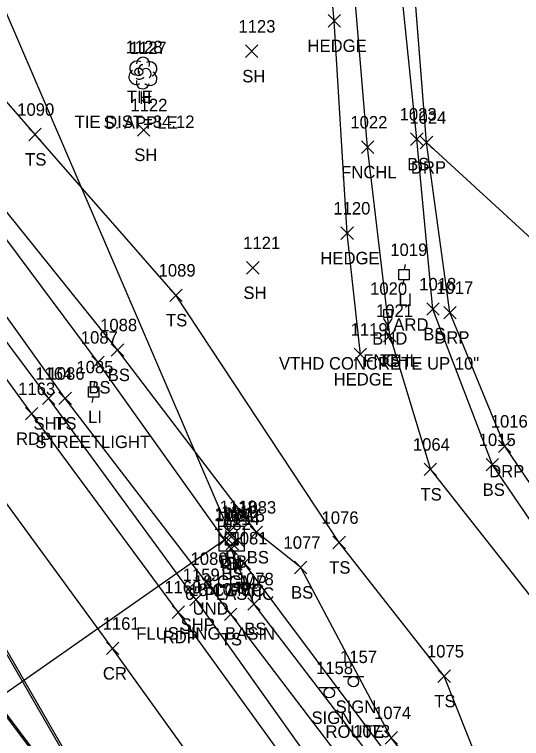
# Model space of a CAD drawing. Extents: x 1623612 to 1625808, y 621345 to 627748.
# Drawn here: x 1624833 to 1624914.5, y 626202.8 to 626319 of the extents above; entities that cross this region are included whole.
import ezdxf

# ---------------------------------------------------------------- set-up
doc = ezdxf.new("R2010")
doc.units = 0
for name, color, linetype in [('C_A', 7, 'Continuous'), ('C_C', 7, 'Continuous'), ('C_I', 7, 'Continuous'), ('CBP', 7, 'Continuous'), ('D_A', 7, 'Continuous'), ('D_C', 7, 'Continuous'), ('D_I', 7, 'Continuous'), ('D_TIC', 7, 'Continuous'), ('DCP', 7, 'Continuous'), ('DS', 7, 'Continuous'), ('L_A', 7, 'Continuous'), ('L_C', 7, 'Continuous'), ('L_I', 7, 'Continuous'), ('L_TIC', 7, 'Continuous'), ('LAHR', 7, 'Continuous'), ('LELB', 7, 'Continuous'), ('Level 18', 7, 'Continuous'), ('LFNC', 7, 'Continuous'), ('LSOGP', 7, 'Continuous'), ('LTD', 7, 'Continuous'), ('M_A', 7, 'Continuous'), ('M_C', 7, 'Continuous'), ('M_I', 7, 'Continuous'), ('P_A', 7, 'Continuous'), ('P_I', 7, 'Continuous'), ('P_TIC', 7, 'Continuous'), ('PET', 7, 'Continuous'), ('PRC', 7, 'Continuous'), ('PSP', 7, 'Continuous'), ('R_A', 7, 'Continuous'), ('R_I', 7, 'Continuous'), ('R_TIC', 7, 'Continuous'), ('RC', 7, 'Continuous'), ('RDP', 7, 'Continuous'), ('S_A', 7, 'Continuous'), ('S_C', 7, 'Continuous'), ('S_I', 7, 'Continuous'), ('SSGN', 7, 'Continuous'), ('U_A', 7, 'Continuous'), ('U_C', 7, 'Continuous'), ('U_I', 7, 'Continuous'), ('ULP', 7, 'Continuous')]:
    doc.layers.add(name, color=color, linetype=linetype)

msp = doc.modelspace()

# ---------------------------------------------------------------- linework, layer by layer
at = {"layer": 'CBP'}
for radius in [0.625, 0.0833]:
    msp.add_circle((1624853.01, 626309.8), radius, dxfattribs=at)
at = {"layer": 'D_TIC'}
for points in [[(1624866.56, 626234.99), (1624868.56, 626236.99)], [(1624868.56, 626234.99), (1624866.56, 626236.99)], [(1624865.81, 626233.67), (1624867.81, 626235.67)], [(1624867.81, 626233.67), (1624865.81, 626235.67)], [(1624866.86, 626234.19), (1624868.86, 626236.19)], [(1624868.86, 626234.19), (1624866.86, 626236.19)], [(1624867.86, 626233.6), (1624869.86, 626235.6)], [(1624869.86, 626233.6), (1624867.86, 626235.6)], [(1624867.03, 626233.06), (1624869.03, 626235.06)], [(1624869.03, 626233.06), (1624867.03, 626235.06)], [(1624868.94, 626229.95), (1624870.94, 626231.95)], [(1624870.94, 626229.95), (1624868.94, 626231.95)], [(1624863.18, 626226.67), (1624865.18, 626228.67)], [(1624865.18, 626226.67), (1624863.18, 626228.67)]]:
    msp.add_lwpolyline(points, dxfattribs=at)
at = {"layer": 'DCP'}
for points in [[(1624867.56, 626235.99), (1624809.7, 626370.43)], [(1624866.81, 626234.67), (1624784.58, 626177.18)], [(1624943.75, 626132.35), (1624869.94, 626230.95)]]:
    msp.add_lwpolyline(points, dxfattribs=at)
at = {"layer": 'DS'}
for p, q in [((1624865.93, 626236.86), (1624869.93, 626236.86)), ((1624865.93, 626232.86), (1624865.93, 626236.86)), ((1624869.93, 626236.86), (1624869.93, 626232.86)), ((1624866.93, 626233.86), (1624866.93, 626235.86)), ((1624866.93, 626235.86), (1624868.93, 626235.86)), ((1624868.93, 626235.86), (1624868.93, 626233.86)), ((1624867.93, 626234.87), (1624867.93, 626234.87)), ((1624867.93, 626234.87), (1624867.93, 626234.87)), ((1624868.93, 626233.86), (1624866.93, 626233.86)), ((1624869.93, 626232.86), (1624865.93, 626232.86))]:
    msp.add_line(p, q, dxfattribs=at)
at = {"layer": 'L_TIC'}
for points in [[(1624883.4, 626317), (1624885.4, 626319)], [(1624885.4, 626317), (1624883.4, 626319)], [(1624870.14, 626312.12), (1624872.14, 626314.12)], [(1624872.14, 626312.12), (1624870.14, 626314.12)], [(1624835.34, 626298.76), (1624837.34, 626300.76)], [(1624837.34, 626298.76), (1624835.34, 626300.76)], [(1624852.79, 626299.49), (1624854.79, 626301.49)], [(1624854.79, 626299.49), (1624852.79, 626301.49)], [(1624896.67, 626298), (1624898.67, 626300)], [(1624898.67, 626298), (1624896.67, 626300)], [(1624888.76, 626296.72), (1624890.76, 626298.72)], [(1624890.76, 626296.72), (1624888.76, 626298.72)], [(1624885.47, 626282.91), (1624887.47, 626284.91)], [(1624887.47, 626282.91), (1624885.47, 626284.91)], [(1624870.33, 626277.35), (1624872.33, 626279.35)], [(1624872.33, 626277.35), (1624870.33, 626279.35)], [(1624857.97, 626272.95), (1624859.97, 626274.95)], [(1624859.97, 626272.95), (1624857.97, 626274.95)], [(1624899.25, 626270.73), (1624901.25, 626272.73)], [(1624901.25, 626270.73), (1624899.25, 626272.73)], [(1624892.32, 626266.47), (1624894.32, 626268.47)], [(1624894.32, 626266.47), (1624892.32, 626268.47)], [(1624892.32, 626266.47), (1624894.32, 626268.47)], [(1624894.32, 626266.47), (1624892.32, 626268.47)], [(1624848.58, 626264.17), (1624850.58, 626266.17)], [(1624850.58, 626264.17), (1624848.58, 626266.17)], [(1624887.6, 626263.46), (1624889.6, 626265.46)], [(1624889.6, 626263.46), (1624887.6, 626265.46)], [(1624845.47, 626262.18), (1624847.47, 626264.18)], [(1624847.47, 626262.18), (1624845.47, 626264.18)], [(1624840.18, 626256.39), (1624842.18, 626258.39)], [(1624842.18, 626256.39), (1624840.18, 626258.39)], [(1624908.8, 626245.75), (1624910.8, 626247.75)], [(1624910.8, 626245.75), (1624908.8, 626247.75)], [(1624898.85, 626245), (1624900.85, 626247)], [(1624900.85, 626245), (1624898.85, 626247)], [(1624870.9, 626234.9), (1624872.9, 626236.9)], [(1624872.9, 626234.9), (1624870.9, 626236.9)], [(1624884.19, 626233.26), (1624886.19, 626235.26)], [(1624886.19, 626233.26), (1624884.19, 626235.26)], [(1624866.84, 626232.26), (1624868.84, 626234.26)], [(1624868.84, 626232.26), (1624866.84, 626234.26)], [(1624878.02, 626229.26), (1624880.02, 626231.26)], [(1624880.02, 626229.26), (1624878.02, 626231.26)], [(1624870.51, 626223.4), (1624872.51, 626225.4)], [(1624872.51, 626223.4), (1624870.51, 626225.4)], [(1624866.77, 626221.75), (1624868.77, 626223.75)], [(1624868.77, 626221.75), (1624866.77, 626223.75)], [(1624901.06, 626211.81), (1624903.06, 626213.81)], [(1624903.06, 626211.81), (1624901.06, 626213.81)], [(1624892.57, 626201.92), (1624894.57, 626203.92)], [(1624894.57, 626201.92), (1624892.57, 626203.92)]]:
    msp.add_lwpolyline(points, dxfattribs=at)
at = {"layer": 'LAHR'}
msp.add_lwpolyline([(1624888.6, 626264.46), (1624886.47, 626283.91), (1624884.4, 626318), (1624877.94, 626389.03), (1624874.95, 626436.85), (1624884.64, 626482.69), (1624894.55, 626521.87), (1624901.24, 626555.63), (1624907.43, 626585.27), (1624915.15, 626595.65)], dxfattribs=at)
at = {"layer": 'LELB'}
for points in [[(1624930.36, 626216.54), (1624909.8, 626246.75), (1624900.25, 626271.73), (1624897.67, 626299), (1624894.46, 626330.29), (1624896.01, 626361.65), (1624893.71, 626395.96), (1624887.22, 626435.38), (1624891.29, 626474.14), (1624901.44, 626518.13), (1624906.92, 626551.37), (1624915.5, 626586.71)], [(1624911.43, 626189.27), (1624902.06, 626212.81), (1624885.19, 626234.26), (1624858.97, 626273.95), (1624836.34, 626299.76), (1624822.3, 626315.86), (1624819.42, 626329.22), (1624818.84, 626346.9), (1624823.2, 626367.84), (1624837.39, 626387.21), (1624868.75, 626438.34), (1624881.95, 626485.16), (1624894.55, 626521.87)], [(1624893.32, 626267.47), (1624899.85, 626246), (1624919.14, 626221.55), (1624921.42, 626207.75), (1624918.78, 626195.3), (1624911.43, 626189.27), (1624897, 626188.52), (1624887.29, 626197.19), (1624867.77, 626222.75), (1624841.18, 626257.39), (1624818.28, 626289.34), (1624807.03, 626307.77), (1624797.68, 626332.34), (1624796.7, 626348.7), (1624803, 626375.22), (1624813.35, 626398.45)], [(1624895.77, 626192.86), (1624890.21, 626199.98), (1624871.51, 626224.4), (1624867.84, 626233.26), (1624846.47, 626263.18), (1624824.4, 626292.67), (1624812.6, 626310.73), (1624804.04, 626330.67), (1624804.08, 626348.11), (1624808.4, 626372.44), (1624810.6, 626380.38), (1624818.04, 626393.96)], [(1624895.77, 626192.86), (1624899.99, 626194.75), (1624893.57, 626202.92), (1624879.02, 626230.26), (1624871.9, 626235.9), (1624849.58, 626265.17), (1624826.38, 626294.02), (1624815.1, 626311.76), (1624809.02, 626330.07), (1624810.37, 626347.42), (1624813.34, 626370.9), (1624815.3, 626378.44), (1624822.97, 626393.02)]]:
    msp.add_lwpolyline(points, dxfattribs=at)
at = {"layer": 'Level 18'}
msp.add_lwpolyline([(1624892.39, 626271.65), (1624893.64, 626271.65), (1624893.64, 626270.4), (1624892.39, 626270.4)], close=True, dxfattribs=at)
msp.add_circle((1624893.01, 626271.02), 0.0833, dxfattribs=at)
at = {"layer": 'LFNC'}
msp.add_lwpolyline([(1624893.32, 626267.47), (1624889.76, 626297.72), (1624887.08, 626329.77), (1624883.8, 626363.78), (1624880.81, 626399.96), (1624879.07, 626437.43), (1624887.16, 626474.96), (1624897.2, 626519.47), (1624905.01, 626552.27), (1624913.73, 626587.54), (1624932.36, 626610.46), (1624957.61, 626640.19), (1624978.31, 626663.2), (1624998.02, 626685.58), (1625017.22, 626707.44), (1625030.86, 626723.4), (1625050.01, 626745.66), (1625064.04, 626761.73)], dxfattribs=at)
at = {"layer": 'LSOGP'}
msp.add_lwpolyline([(1625027.59, 626097.53), (1625025.64, 626131.89), (1625022.07, 626137.23), (1624985.29, 626166.46), (1624965.34, 626200.6), (1624955.71, 626246.69), (1624899.22, 626298.47), (1624898.58, 626306.69), (1624897.94, 626314.9), (1624897.3, 626323.11), (1624896.66, 626331.32), (1624897.41, 626338.88), (1624901.3, 626358.13), (1624900.33, 626382.05)], dxfattribs=at)
at = {"layer": 'LTD'}
msp.add_line((1624853.65, 626309.67), (1624853.65, 626309.67), dxfattribs=at)
msp.add_line((1624853.65, 626309.67), (1624853.65, 626309.67), dxfattribs=at)
msp.add_arc((1624853.7, 626311.1), 1.05, 335.5272, 180.9563, dxfattribs=at)
for centre, major_axis, ratio, start_param, end_param in [((1624852.86, 626310.34), (1.21, -0.51), 0.895232, 1.570796, 4.712389), ((1624854.69, 626310.25), (-1.14, -0.48), 0.949671, 1.570796, 4.712389), ((1624852.57, 626308.96), (0.58, -1.04), 0.959034, 3.141593, 6.283185), ((1624853.44, 626310.13), (-0.208, -0.792), 0.645439, 3.141593, 6.283185), ((1624854.15, 626309.5), (-0.5, 0.667), 0.989748, 3.141593, 6.283185), ((1624853.19, 626308.92), (-0.625, -0.083), 0.423636, 0, 3.141593), ((1624854.65, 626308.84), (-1.09, 0.79), 0.841452, 1.570796, 4.712389), ((1624853.65, 626308.17), (0.26, 1.06), 0.942809, 1.570796, 4.712389)]:
    msp.add_ellipse(centre, major_axis=major_axis, ratio=ratio, start_param=start_param, end_param=end_param, dxfattribs=at)
at = {"layer": 'P_TIC'}
for points in [[(1624837.55, 626256.39), (1624839.55, 626258.39)], [(1624839.55, 626256.39), (1624837.55, 626258.39)], [(1624834.81, 626253.93), (1624836.81, 626255.93)], [(1624836.81, 626253.93), (1624834.81, 626255.93)], [(1624861.2, 626224.08), (1624863.2, 626226.08)], [(1624863.2, 626224.08), (1624861.2, 626226.08)], [(1624858.36, 626222.09), (1624860.36, 626224.09)], [(1624860.36, 626222.09), (1624858.36, 626224.09)], [(1624847.81, 626216.26), (1624849.81, 626218.26)], [(1624849.81, 626216.26), (1624847.81, 626218.26)]]:
    msp.add_lwpolyline(points, dxfattribs=at)
at = {"layer": 'PET'}
for points in [[(1625223.77, 625705.98), (1625197.34, 625741.92), (1625177.42, 625768.95), (1625149.4, 625806.39), (1625126.15, 625837.91), (1625100.61, 625872.87), (1625078.39, 625904.23), (1625050.83, 625943.53), (1625026.61, 625979.68), (1625001.56, 626017.54), (1624975.55, 626056.33), (1624956.14, 626085.5), (1624926, 626129.47), (1624907.51, 626155.92), (1624881.56, 626192.36), (1624859.36, 626223.09), (1624835.81, 626254.93), (1624815.05, 626283.37), (1624795.69, 626312.41), (1624789.97, 626324.03), (1624786.26, 626337.17), (1624785.07, 626353.04), (1624787.66, 626371.25), (1624792.4, 626386.87)], [(1624780.29, 626288.24), (1624778.84, 626288.85), (1624777.35, 626287.89), (1624777.27, 626286.18), (1624794.86, 626257.05), (1624811.51, 626233.16), (1624840.74, 626194.28), (1624842.17, 626193.63), (1624843.46, 626194.78), (1624843.8, 626196.16), (1624827.79, 626223.84), (1624820.17, 626234.7)]]:
    msp.add_lwpolyline(points, dxfattribs=at)
at = {"layer": 'PRC'}
msp.add_lwpolyline([(1624871.94, 626185.07), (1624848.81, 626217.26), (1624826.06, 626248.24), (1624805.45, 626276.41), (1624784.32, 626304.36), (1624774.75, 626316.76)], dxfattribs=at)
at = {"layer": 'PSP'}
msp.add_lwpolyline([(1624958.59, 626087.14), (1624930.55, 626127.2), (1624910.01, 626157.66), (1624891.96, 626182.04), (1624884.02, 626194.42), (1624862.2, 626225.08), (1624838.55, 626257.39), (1624817.54, 626285.53), (1624798.44, 626313.23), (1624792.71, 626324.93), (1624789.75, 626337.19), (1624790.42, 626350.85), (1624794.65, 626368.04), (1624800.63, 626383.44)], dxfattribs=at)
at = {"layer": 'R_TIC'}
for points in [[(1624898.22, 626297.47), (1624900.22, 626299.47)], [(1624900.22, 626297.47), (1624898.22, 626299.47)], [(1624901.98, 626270.16), (1624903.98, 626272.16)], [(1624903.98, 626270.16), (1624901.98, 626272.16)], [(1624910.79, 626248.71), (1624912.79, 626250.71)], [(1624912.79, 626248.71), (1624910.79, 626250.71)]]:
    msp.add_lwpolyline(points, dxfattribs=at)
at = {"layer": 'RC'}
msp.add_lwpolyline([(1624779.98, 626287.94), (1624778.91, 626288.42), (1624777.64, 626287.54), (1624777.48, 626286.31), (1624794.99, 626257.28), (1624811.82, 626233.22), (1624840.95, 626194.4), (1624842.16, 626193.98), (1624843.39, 626194.82), (1624843.42, 626196.17), (1624827.53, 626223.68), (1624819.94, 626234.66)], dxfattribs=at)
at = {"layer": 'RDP'}
msp.add_lwpolyline([(1624891.96, 626182.04), (1624908.89, 626179.86), (1624915.52, 626183.01), (1624923.59, 626189.85), (1624931.19, 626196.63), (1624935.04, 626205.48), (1624932.89, 626218.65), (1624911.79, 626249.71), (1624902.98, 626271.16), (1624899.22, 626298.47), (1624896.66, 626331.32), (1624899.65, 626361.55), (1624901.01, 626402.55), (1624906.3, 626432.34), (1624914.05, 626465.59), (1624923.72, 626492.18)], dxfattribs=at)
at = {"layer": 'SSGN'}
for p, q in [((1624885.83, 626212.77), (1624889.17, 626212.77)), ((1624887.48, 626211.93), (1624887.48, 626211.93)), ((1624881.97, 626211), (1624885.3, 626211)), ((1624883.61, 626210.16), (1624883.61, 626210.16))]:
    msp.add_line(p, q, dxfattribs=at)
for centre in [(1624887.48, 626211.93), (1624883.61, 626210.16)]:
    msp.add_circle(centre, 0.833, dxfattribs=at)
at = {"layer": 'ULP'}
for p, q in [((1624895.78, 626278.91), (1624895.61, 626278.08)), ((1624894.78, 626276.41), (1624894.78, 626278.08)), ((1624894.78, 626278.08), (1624896.44, 626278.08)), ((1624896.44, 626278.08), (1624896.44, 626276.41)), ((1624896.44, 626276.41), (1624894.78, 626276.41)), ((1624895.36, 626275.58), (1624895.61, 626276.41)), ((1624895.61, 626277.25), (1624895.61, 626277.25)), ((1624845.93, 626260.08), (1624845.76, 626259.25)), ((1624844.93, 626257.58), (1624844.93, 626259.25)), ((1624844.93, 626259.25), (1624846.6, 626259.25)), ((1624846.6, 626259.25), (1624846.6, 626257.58)), ((1624846.6, 626257.58), (1624844.93, 626257.58)), ((1624845.51, 626256.75), (1624845.76, 626257.58)), ((1624845.76, 626258.42), (1624845.76, 626258.42))]:
    msp.add_line(p, q, dxfattribs=at)

# ---------------------------------------------------------------- texts
at = {"layer": 'C_A'}
msp.add_text('TIE', height=2, dxfattribs=at).set_placement((1624851.09, 626304.8))
at = {"layer": 'C_C'}
msp.add_text('TIE DIST=34.12', height=2, dxfattribs=at).set_placement((1624842.71, 626300.8))
at = {"layer": 'C_I'}
msp.add_text('1128', height=2, dxfattribs=at).set_placement((1624850.89, 626312.8))
at = {"layer": 'D_A'}
for s, p in [('DIB', (1624865.96, 626230.19)), ('P', (1624866.93, 626230.99)), ('P', (1624866.19, 626229.67)), ('DI', (1624866.99, 626229.87)), ('P', (1624867.41, 626229.06)), ('P', (1624868.24, 626229.6)), ('P', (1624869.32, 626225.95)), ('UND', (1624861.65, 626222.67))]:
    msp.add_text(s, height=2, dxfattribs=at).set_placement(p)
at = {"layer": 'D_C'}
for s, p in [('18 CGMP', (1624861.85, 626226.99)), ('18 CGMP', (1624861.1, 626225.67)), ('4" PVC', (1624864.45, 626225.6)), ('6" PLASTIC', (1624860.42, 626225.06)), ('FLUSHING BASIN', (1624852.6, 626218.67))]:
    msp.add_text(s, height=2, dxfattribs=at).set_placement(p)
at = {"layer": 'D_I'}
for s, p in [('1118', (1624866, 626238.99)), ('1116', (1624866.24, 626238.19)), ('1084', (1624865.16, 626237.87)), ('1117', (1624865.25, 626237.67)), ('1114', (1624866.47, 626237.06)), ('1115', (1624867.31, 626237.6)), ('1081', (1624867.74, 626233.95)), ('1080', (1624861.32, 626230.67))]:
    msp.add_text(s, height=2, dxfattribs=at).set_placement(p)
at = {"layer": 'L_A'}
for s, p in [('HEDGE', (1624880.1, 626313)), ('SH', (1624869.63, 626308.12)), ('H', (1624853.08, 626304.67)), ('SH', (1624852.28, 626295.49)), ('TS', (1624834.75, 626294.76)), ('BS', (1624896.11, 626294)), ('FNCHL', (1624885.51, 626292.72)), ('HEDGE', (1624882.17, 626278.91)), ('SH', (1624869.81, 626273.35)), ('TS', (1624857.38, 626268.95)), ('BS', (1624898.7, 626266.73)), ('FNCHL', (1624889.06, 626262.47)), ('TS', (1624891.72, 626262.47)), ('BS', (1624848.02, 626260.17)), ('HEDGE', (1624884.3, 626259.46)), ('BS', (1624844.91, 626258.18)), ('TS', (1624839.59, 626252.39)), ('BS', (1624908.24, 626241.75)), ('TS', (1624898.25, 626241)), ('BS', (1624870.35, 626230.9)), ('TS', (1624883.59, 626229.26)), ('BS', (1624866.28, 626228.26)), ('BS', (1624877.46, 626225.26)), ('BS', (1624869.95, 626219.4)), ('TS', (1624866.18, 626217.75)), ('TS', (1624900.47, 626207.81))]:
    msp.add_text(s, height=2, dxfattribs=at).set_placement(p)
at = {"layer": 'L_C'}
msp.add_text('S. APPLE', height=2, dxfattribs=at).set_placement((1624847.35, 626300.67))
at = {"layer": 'L_I'}
for s, p in [('1123', (1624869.01, 626316.12)), ('1127', (1624851.53, 626312.67)), ('1122', (1624851.66, 626303.49)), ('1090', (1624833.48, 626302.76)), ('1023', (1624894.9, 626302)), ('1022', (1624886.99, 626300.72)), ('1120', (1624884.26, 626286.91)), ('1121', (1624869.77, 626281.35)), ('1089', (1624856.19, 626276.95)), ('1018', (1624898.05, 626274.73)), ('1021', (1624891.11, 626270.47)), ('1021', (1624891.11, 626270.47)), ('1088', (1624846.8, 626268.17)), ('1119', (1624887.03, 626267.46)), ('1087', (1624843.7, 626266.18)), ('1086', (1624838.35, 626260.39)), ('1015', (1624907.6, 626249.75)), ('1064', (1624897.03, 626249)), ('1083', (1624869.13, 626238.9)), ('1076', (1624882.36, 626237.26)), ('1082', (1624865.06, 626236.26)), ('1077', (1624876.25, 626233.26)), ('1078', (1624868.74, 626227.4)), ('1079', (1624864.99, 626225.75)), ('1075', (1624899.29, 626215.81)), ('1074', (1624890.79, 626205.92)), ('1073', (1624887.44, 626202.98))]:
    msp.add_text(s, height=2, dxfattribs=at).set_placement(p)
at = {"layer": 'M_A'}
msp.add_text('BND', height=2, dxfattribs=at).set_placement((1624890.5, 626266.02))
at = {"layer": 'M_C'}
msp.add_text('VTHD CONCRETE UP 10"', height=2, dxfattribs=at).set_placement((1624875.53, 626262.02))
at = {"layer": 'M_I'}
msp.add_text('1020', height=2, dxfattribs=at).set_placement((1624890.16, 626274.02))
at = {"layer": 'P_A'}
for s, p in [('SHP', (1624836.09, 626252.39)), ('RDP', (1624833.3, 626249.93)), ('SHP', (1624859.73, 626220.08)), ('RDP', (1624856.85, 626218.09)), ('CR', (1624847.24, 626212.26))]:
    msp.add_text(s, height=2, dxfattribs=at).set_placement(p)
at = {"layer": 'P_I'}
for s, p in [('1164', (1624836.38, 626260.39)), ('1163', (1624833.63, 626257.93)), ('1159', (1624860.06, 626228.08)), ('1160', (1624857.1, 626226.09)), ('1161', (1624847.2, 626220.26))]:
    msp.add_text(s, height=2, dxfattribs=at).set_placement(p)
at = {"layer": 'R_A'}
for p in [(1624896.71, 626293.47), (1624900.47, 626266.16), (1624909.28, 626244.71)]:
    msp.add_text('DRP', height=2, dxfattribs=at).set_placement(p)
at = {"layer": 'R_I'}
for s, p in [('1024', (1624896.45, 626301.47)), ('1017', (1624900.78, 626274.16)), ('1016', (1624909.54, 626252.71))]:
    msp.add_text(s, height=2, dxfattribs=at).set_placement(p)
at = {"layer": 'S_A'}
for p in [(1624884.62, 626206.91), (1624880.75, 626205.14)]:
    msp.add_text('SIGN', height=2, dxfattribs=at).set_placement(p)
at = {"layer": 'S_C'}
msp.add_text('ROUTE', height=2, dxfattribs=at).set_placement((1624882.99, 626202.91))
at = {"layer": 'S_I'}
for s, p in [('1157', (1624885.33, 626214.91)), ('1158', (1624881.47, 626213.14))]:
    msp.add_text(s, height=2, dxfattribs=at).set_placement(p)
at = {"layer": 'U_A'}
for p in [(1624894.71, 626272.25), (1624844.87, 626253.42)]:
    msp.add_text('LI', height=2, dxfattribs=at).set_placement(p)
at = {"layer": 'U_C'}
for s, p in [('YARD', (1624892.11, 626268.25)), ('STREETLIGHT', (1624836.4, 626249.42))]:
    msp.add_text(s, height=2, dxfattribs=at).set_placement(p)
at = {"layer": 'U_I'}
for s, p in [('1019', (1624893.4, 626280.25)), ('1085', (1624842.99, 626261.42))]:
    msp.add_text(s, height=2, dxfattribs=at).set_placement(p)

doc.saveas('drawing.dxf')
